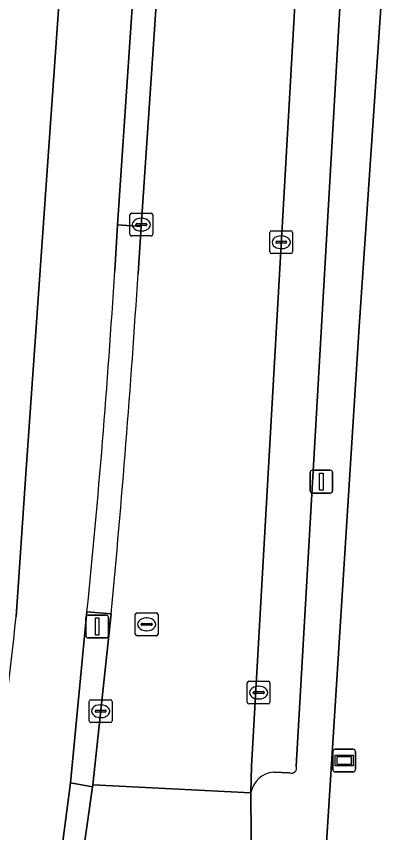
# Model space of a CAD drawing. Extents: x 161848 to 162726, y 385382 to 386521.
# Drawn here: x 161992.31 to 162009.2, y 385426.12 to 385462.04 of the extents above; entities that cross this region are included whole.
import ezdxf

# ---------------------------------------------------------------- set-up
doc = ezdxf.new("R2010")
doc.units = 0
for name, color, linetype in [('IMGEO_Fietspad_gesloten', 7, 'Continuous'), ('IMGEO_Groenvoorziening', 7, 'Continuous'), ('IMGEO_Kolk', 7, 'Continuous'), ('IMGEO_Lichtmast', 7, 'Continuous'), ('IMGEO_Parkeervlak_open', 7, 'Continuous'), ('IMGEO_Reclamebord', 7, 'Continuous'), ('IMGEO_Rijbaan_lokaal_gesloten', 7, 'Continuous'), ('IMGEO_Rijbaan_lokaal_open', 7, 'Continuous'), ('IMGEO_Rioolput', 7, 'Continuous'), ('IMGEO_Verkeerseiland_open', 7, 'Continuous'), ('IMGEO_Voetpad_open', 7, 'Continuous')]:
    doc.layers.add(name, color=color, linetype=linetype)

msp = doc.modelspace()

# ---------------------------------------------------------------- linework, layer by layer
at = {"layer": 'IMGEO_Fietspad_gesloten'}
for points in [[(161996.648, 385450.842), (161996.774, 385452.863), (161998.316, 385475.661), (161998.86, 385483.618), (162001.032, 385515.398), (162002.135, 385531.607), (162004.561, 385567.004), (162005.719, 385583.954), (162006.198, 385591.319), (162006.53, 385596.378), (162006.744, 385599.673), (162007.138, 385605.527), (162003.948, 385605.742), (162003.371, 385597.237), (162002.14, 385579.104), (162001.78, 385573.813), (161998.624, 385527.317), (161998.276, 385522.203), (161995.573, 385482.388), (161995.227, 385477.289), (161995.132, 385475.887), (161992.735, 385441.913), (161992.311, 385435.632)], [(161993.966, 385422.71), (161994.703, 385428.31), (161995.424, 385435.832)]]:
    msp.add_lwpolyline(points, dxfattribs=at)
for centre, radius, start, end in [((161630.22, 385473.168), 367.107, 354.16279, 356.5134), ((161438.162, 385498.11), 557.659, 351.91565, 353.56729)]:
    msp.add_arc(centre, radius, start, end, dxfattribs=at)
at = {"layer": 'IMGEO_Groenvoorziening'}
msp.add_lwpolyline([(162012.004, 385515.889), (162010.031, 385486.872), (162010.886, 385486.823), (162010.76, 385484.131), (162009.85, 385484.211), (162007.414, 385448.376), (162005.771, 385422.427), (162005.023, 385411.442), (162005.334, 385404.615), (162006.907, 385403.783)], dxfattribs=at)
at = {"layer": 'IMGEO_Kolk'}
for p, q in [((161997.319, 385452.445), (161997.319, 385453.297)), ((161997.394, 385453.371), (161998.246, 385453.371)), ((161997.807, 385453.151), (161997.832, 385453.151)), ((161998.32, 385453.297), (161998.32, 385452.445)), ((161997.578, 385452.865), (161997.578, 385452.877)), ((161998.016, 385452.828), (161997.618, 385452.828)), ((161997.621, 385452.914), (161998.019, 385452.914)), ((161998.062, 385452.877), (161998.062, 385452.865)), ((161997.83, 385452.591), (161997.805, 385452.591)), ((162003.485, 385451.672), (162003.485, 385452.524)), ((162003.56, 385452.598), (162004.412, 385452.598)), ((162004.486, 385452.524), (162004.486, 385451.672)), ((161998.246, 385452.371), (161997.394, 385452.371)), ((162003.744, 385452.092), (162003.744, 385452.104)), ((162003.787, 385452.141), (162004.185, 385452.141)), ((162003.973, 385452.378), (162003.998, 385452.378)), ((162004.228, 385452.104), (162004.228, 385452.092)), ((162004.182, 385452.055), (162003.784, 385452.055)), ((162003.996, 385451.818), (162003.971, 385451.818)), ((162004.412, 385451.598), (162003.56, 385451.598)), ((162002.488, 385431.856), (162002.488, 385432.708)), ((162002.563, 385432.782), (162003.415, 385432.782)), ((162003.489, 385432.708), (162003.489, 385431.856)), ((162002.79, 385432.325), (162003.188, 385432.325)), ((162002.976, 385432.562), (162003.001, 385432.562)), ((161995.602, 385431.963), (161996.454, 385431.963)), ((162002.747, 385432.276), (162002.747, 385432.288)), ((162003.185, 385432.239), (162002.787, 385432.239)), ((162002.999, 385432.002), (162002.974, 385432.002)), ((162003.231, 385432.288), (162003.231, 385432.276)), ((161995.527, 385431.037), (161995.527, 385431.889)), ((161996.015, 385431.743), (161996.04, 385431.743)), ((161996.528, 385431.889), (161996.528, 385431.037)), ((162003.415, 385431.782), (162002.563, 385431.782)), ((161995.786, 385431.457), (161995.786, 385431.469)), ((161996.224, 385431.42), (161995.826, 385431.42)), ((161995.829, 385431.506), (161996.227, 385431.506)), ((161996.27, 385431.469), (161996.27, 385431.457)), ((161996.454, 385430.963), (161995.602, 385430.963)), ((161996.038, 385431.183), (161996.013, 385431.183))]:
    msp.add_line(p, q, dxfattribs=at)
for points in [[(161997.319, 385452.445), (161997.319, 385453.297)], [(161997.394, 385453.371), (161998.246, 385453.371)], [(161998.32, 385453.297), (161998.32, 385452.445)], [(162003.485, 385451.672), (162003.485, 385452.524)], [(162003.56, 385452.598), (162004.412, 385452.598)], [(162004.486, 385452.524), (162004.486, 385451.672)], [(161998.246, 385452.371), (161997.394, 385452.371)], [(162004.412, 385451.598), (162003.56, 385451.598)], [(162002.488, 385431.856), (162002.488, 385432.708)], [(162002.563, 385432.782), (162003.415, 385432.782)], [(162003.489, 385432.708), (162003.489, 385431.856)], [(161995.602, 385431.963), (161996.454, 385431.963)], [(161995.527, 385431.037), (161995.527, 385431.889)], [(161996.528, 385431.889), (161996.528, 385431.037)], [(162003.415, 385431.782), (162002.563, 385431.782)], [(161996.454, 385430.963), (161995.602, 385430.963)]]:
    msp.add_lwpolyline(points, dxfattribs=at)
for centre, radius, start, end in [((161997.396, 385453.295), 0.0765, 91.552, 178.448), ((161997.396, 385453.295), 0.0765, 91.552, 178.448), ((161998.244, 385453.295), 0.0765, 1.552, 88.448), ((161998.244, 385453.295), 0.0765, 1.552, 88.448), ((161997.618, 385452.874), 0.0403, 85.8775, 175.7526), ((161997.615, 385452.864), 0.0366, 178.938, 274.7102), ((161998.019, 385452.871), 0.043, 264.8664, 352.4533), ((161998.023, 385452.876), 0.0386, 1.7309, 96.639), ((161997.396, 385452.447), 0.0765, 181.552, 268.448), ((161997.396, 385452.447), 0.0765, 181.552, 268.448), ((161998.244, 385452.447), 0.0765, 271.552, 358.448), ((161998.244, 385452.447), 0.0765, 271.552, 358.448), ((162003.562, 385452.522), 0.0765, 91.552, 178.448), ((162003.562, 385452.522), 0.0765, 91.552, 178.448), ((162004.41, 385452.522), 0.0765, 1.552, 88.448), ((162004.41, 385452.522), 0.0765, 1.552, 88.448), ((162003.784, 385452.101), 0.0403, 85.8775, 175.7526), ((162003.781, 385452.091), 0.0366, 178.938, 274.7102), ((162004.185, 385452.098), 0.043, 264.8664, 352.4533), ((162004.189, 385452.103), 0.0386, 1.7309, 96.639), ((162003.562, 385451.674), 0.0765, 181.552, 268.448), ((162003.562, 385451.674), 0.0765, 181.552, 268.448), ((162004.41, 385451.674), 0.0765, 271.552, 358.448), ((162004.41, 385451.674), 0.0765, 271.552, 358.448), ((162002.565, 385432.706), 0.0765, 91.552, 178.448), ((162002.565, 385432.706), 0.0765, 91.552, 178.448), ((162003.413, 385432.706), 0.0765, 1.552, 88.448), ((162003.413, 385432.706), 0.0765, 1.552, 88.448), ((162002.787, 385432.285), 0.0403, 85.8775, 175.7526), ((162003.192, 385432.287), 0.0386, 1.7309, 96.639), ((161995.604, 385431.887), 0.0765, 91.552, 178.448), ((161995.604, 385431.887), 0.0765, 91.552, 178.448), ((161996.452, 385431.887), 0.0765, 1.552, 88.448), ((161996.452, 385431.887), 0.0765, 1.552, 88.448), ((162002.784, 385432.275), 0.0366, 178.938, 274.7102), ((162003.188, 385432.282), 0.043, 264.8664, 352.4533), ((162002.565, 385431.858), 0.0765, 181.552, 268.448), ((162002.565, 385431.858), 0.0765, 181.552, 268.448), ((162003.413, 385431.858), 0.0765, 271.552, 358.448), ((162003.413, 385431.858), 0.0765, 271.552, 358.448), ((161995.826, 385431.466), 0.0403, 85.8775, 175.7526), ((161995.823, 385431.456), 0.0366, 178.938, 274.7102), ((161996.227, 385431.463), 0.043, 264.8664, 352.4533), ((161996.231, 385431.468), 0.0386, 1.7309, 96.639), ((161995.604, 385431.039), 0.0765, 181.552, 268.448), ((161995.604, 385431.039), 0.0765, 181.552, 268.448), ((161996.452, 385431.039), 0.0765, 271.552, 358.448), ((161996.452, 385431.039), 0.0765, 271.552, 358.448)]:
    msp.add_arc(centre, radius, start, end, dxfattribs=at)
for centre, major_axis, ratio, start_param, end_param in [((161997.806, 385452.871), (-0.387, 0.002), 0.722429, 4.712389, 7.853982), ((161997.831, 385452.871), (-0.39, 0.002), 0.717154, 1.570796, 4.712389), ((162003.972, 385452.098), (-0.387, 0.002), 0.722429, 4.712389, 7.853982), ((162003.997, 385452.098), (-0.39, 0.002), 0.717154, 1.570796, 4.712389), ((162002.975, 385432.282), (-0.387, 0.002), 0.722429, 4.712389, 7.853982), ((162003, 385432.282), (-0.39, 0.002), 0.717154, 1.570796, 4.712389), ((161996.014, 385431.463), (-0.387, 0.002), 0.722429, 4.712389, 7.853982), ((161996.039, 385431.463), (-0.39, 0.002), 0.717154, 1.570796, 4.712389)]:
    msp.add_ellipse(centre, major_axis=major_axis, ratio=ratio, start_param=start_param, end_param=end_param, dxfattribs=at)
at = {"layer": 'IMGEO_Lichtmast'}
for p, q in [((162005.357, 385442.063), (162006.147, 385442.063)), ((162006.147, 385442.063), (162005.357, 385442.063)), ((162005.257, 385441.163), (162005.257, 385441.963)), ((162005.257, 385441.963), (162005.257, 385441.163)), ((162006.247, 385441.963), (162006.247, 385441.163)), ((162006.247, 385441.163), (162006.247, 385441.963)), ((162006.147, 385441.063), (162005.357, 385441.063)), ((162005.357, 385441.063), (162006.147, 385441.063)), ((161995.38, 385434.79), (161995.38, 385435.59)), ((161995.38, 385435.59), (161995.38, 385434.79)), ((161995.48, 385435.69), (161996.27, 385435.69)), ((161996.27, 385435.69), (161995.48, 385435.69)), ((161996.37, 385435.59), (161996.37, 385434.79)), ((161996.37, 385434.79), (161996.37, 385435.59)), ((161996.27, 385434.69), (161995.48, 385434.69)), ((161995.48, 385434.69), (161996.27, 385434.69))]:
    msp.add_line(p, q, dxfattribs=at)
for points in [[(162005.677, 385441.938), (162005.827, 385441.938), (162005.827, 385441.188), (162005.677, 385441.188), (162005.677, 385441.938)], [(161995.8, 385435.565), (161995.95, 385435.565), (161995.95, 385434.815), (161995.8, 385434.815), (161995.8, 385435.565)]]:
    msp.add_lwpolyline(points, dxfattribs=at)
for centre, start, end in [((162005.357, 385441.963), 90, 180), ((162005.357, 385441.963), 90, 180), ((162006.147, 385441.963), 0, 90), ((162006.147, 385441.963), 360, 90), ((162005.357, 385441.163), 180, 270), ((162005.357, 385441.163), 180, 270), ((162006.147, 385441.163), 270, 0), ((162006.147, 385441.163), 270, 0), ((161995.48, 385435.59), 90, 180), ((161995.48, 385435.59), 90, 180), ((161996.27, 385435.59), 0, 90), ((161996.27, 385435.59), 360, 90), ((161995.48, 385434.79), 180, 270), ((161995.48, 385434.79), 180, 270), ((161996.27, 385434.79), 270, 0), ((161996.27, 385434.79), 270, 0)]:
    msp.add_arc(centre, 0.1, start, end, dxfattribs=at)
at = {"layer": 'IMGEO_Parkeervlak_open'}
for points in [[(162008.103, 385514.282), (162004.595, 385462.803), (162002.673, 385429.038), (162002.652, 385427.887)], [(162004.648, 385429.041), (162006.576, 385462.653), (162009.971, 385513.026)], [(162003.64, 385428.775), (162004.359, 385428.752)]]:
    msp.add_lwpolyline(points, dxfattribs=at)
for centre, radius, start, end in [((162003.732, 385427.678), 1.1, 94.8213, 169.0762), ((162004.44, 385428.96), 0.223, 248.6323, 21.3677)]:
    msp.add_arc(centre, radius, start, end, dxfattribs=at)
at = {"layer": 'IMGEO_Reclamebord'}
for p, q in [((162006.263, 385428.892), (162006.263, 385429.692)), ((162006.263, 385429.692), (162006.263, 385428.892)), ((162006.363, 385429.792), (162007.153, 385429.792)), ((162007.153, 385429.792), (162006.363, 385429.792)), ((162007.253, 385429.692), (162007.253, 385428.892)), ((162007.253, 385428.892), (162007.253, 385429.692)), ((162007.153, 385428.792), (162006.363, 385428.792)), ((162006.363, 385428.792), (162007.153, 385428.792))]:
    msp.add_line(p, q, dxfattribs=at)
for points in [[(162006.364, 385429.524), (162007.152, 385429.524), (162007.152, 385429.06), (162006.364, 385429.06), (162006.364, 385429.524)], [(162006.429, 385429.459), (162006.429, 385429.125), (162007.087, 385429.125), (162007.087, 385429.459), (162006.429, 385429.459)]]:
    msp.add_lwpolyline(points, dxfattribs=at)
for centre, start, end in [((162006.363, 385429.692), 90, 180), ((162006.363, 385429.692), 90, 180), ((162007.153, 385429.692), 0, 90), ((162007.153, 385429.692), 360, 90), ((162006.363, 385428.892), 180, 270), ((162006.363, 385428.892), 180, 270), ((162007.153, 385428.892), 270, 0), ((162007.153, 385428.892), 270, 0)]:
    msp.add_arc(centre, 0.1, start, end, dxfattribs=at)
at = {"layer": 'IMGEO_Rijbaan_lokaal_gesloten'}
for points in [[(162002.652, 385427.868), (161995.679, 385428.219), (161995.669, 385428.128), (161994.972, 385423.26), (161993.976, 385417.105), (161993.068, 385410.829), (161992.595, 385408.884), (161992.116, 385405.872), (161991.984, 385404.696), (161991.611, 385401.38), (161995.921, 385401.728), (161996.15, 385404.23), (161996.674, 385409.45), (161997.048, 385411.194)], [(162002.828, 385404.604), (162002.652, 385427.868)]]:
    msp.add_lwpolyline(points, dxfattribs=at)
at = {"layer": 'IMGEO_Rijbaan_lokaal_open'}
for points in [[(162014.09, 385602.491), (162015.218, 385619.015), (162016.148, 385632.865), (162010.05, 385633.182), (162008.94, 385616.682), (162007.797, 385599.605), (162007.58, 385596.315), (162007.244, 385591.241), (162006.746, 385583.864), (162005.598, 385566.94), (162003.18, 385531.527), (162002.072, 385515.337), (161999.911, 385483.524), (161999.357, 385475.567), (161997.814, 385452.783), (161997.678, 385450.723)], [(161996.49, 385435.75), (161995.679, 385428.219), (162002.652, 385427.868), (162002.652, 385427.887), (162002.673, 385429.038), (162004.595, 385462.803), (162008.103, 385514.282), (162008.111, 385514.457)]]:
    msp.add_lwpolyline(points, dxfattribs=at)
msp.add_arc((161537.505, 385479.701), 461.084, 354.53023, 356.39676, dxfattribs=at)
at = {"layer": 'IMGEO_Rioolput'}
for p, q in [((161997.555, 385434.858), (161997.555, 385435.71)), ((161997.63, 385435.784), (161998.482, 385435.784)), ((161998.043, 385435.564), (161998.068, 385435.564)), ((161998.556, 385435.71), (161998.556, 385434.858)), ((161997.814, 385435.278), (161997.814, 385435.29)), ((161998.252, 385435.241), (161997.854, 385435.241)), ((161997.857, 385435.327), (161998.255, 385435.327)), ((161998.298, 385435.29), (161998.298, 385435.278)), ((161998.066, 385435.004), (161998.041, 385435.004)), ((161998.482, 385434.784), (161997.63, 385434.784))]:
    msp.add_line(p, q, dxfattribs=at)
for points in [[(161997.555, 385434.858), (161997.555, 385435.71)], [(161997.63, 385435.784), (161998.482, 385435.784)], [(161998.556, 385435.71), (161998.556, 385434.858)], [(161998.482, 385434.784), (161997.63, 385434.784)]]:
    msp.add_lwpolyline(points, dxfattribs=at)
for centre, radius, start, end in [((161997.632, 385435.708), 0.0765, 91.552, 178.448), ((161997.632, 385435.708), 0.0765, 91.552, 178.448), ((161998.48, 385435.708), 0.0765, 1.552, 88.448), ((161998.48, 385435.708), 0.0765, 1.552, 88.448), ((161997.854, 385435.287), 0.0403, 85.8775, 175.7526), ((161997.851, 385435.277), 0.0366, 178.938, 274.7102), ((161998.255, 385435.284), 0.043, 264.8664, 352.4533), ((161998.259, 385435.289), 0.0386, 1.7309, 96.639), ((161997.632, 385434.86), 0.0765, 181.552, 268.448), ((161997.632, 385434.86), 0.0765, 181.552, 268.448), ((161998.48, 385434.86), 0.0765, 271.552, 358.448), ((161998.48, 385434.86), 0.0765, 271.552, 358.448)]:
    msp.add_arc(centre, radius, start, end, dxfattribs=at)
for centre, major_axis, ratio, start_param, end_param in [((161998.042, 385435.284), (-0.387, 0.002), 0.722429, 4.712389, 7.853982), ((161998.067, 385435.284), (-0.39, 0.002), 0.717154, 1.570796, 4.712389)]:
    msp.add_ellipse(centre, major_axis=major_axis, ratio=ratio, start_param=start_param, end_param=end_param, dxfattribs=at)
at = {"layer": 'IMGEO_Verkeerseiland_open'}
for points in [[(161998.316, 385475.661), (161996.774, 385452.863), (161997.814, 385452.783), (161999.357, 385475.567)], [(161996.49, 385435.75), (161995.424, 385435.832), (161994.703, 385428.31), (161995.669, 385428.128), (161995.679, 385428.219)]]:
    msp.add_lwpolyline(points, close=True, dxfattribs=at)
for points in [[(161993.068, 385410.829), (161993.976, 385417.105), (161994.972, 385423.26), (161995.669, 385428.128)], [(161995.669, 385428.128), (161994.703, 385428.31), (161993.966, 385422.71)]]:
    msp.add_lwpolyline(points, dxfattribs=at)
at = {"layer": 'IMGEO_Voetpad_open'}
for points in [[(162006.907, 385403.783), (162005.334, 385404.615), (162005.023, 385411.442), (162005.771, 385422.427), (162007.414, 385448.376), (162009.85, 385484.211), (162010.031, 385486.872), (162012.004, 385515.889)], [(162009.971, 385513.026), (162006.576, 385462.653), (162004.648, 385429.041)], [(161992.735, 385441.913), (161995.132, 385475.887), (161995.227, 385477.289), (161993.484, 385478.14), (161992.755, 385467.369), (161989.304, 385467.593), (161989.02, 385462.302), (161988.372, 385450.247), (161989.568, 385450.25), (161989.119, 385442.212), (161989.482, 385438.553), (161988.961, 385430.94), (161988.62, 385430.964), (161988.399, 385427.742), (161988.756, 385427.717), (161988.226, 385419.978), (161987.589, 385417.61), (161987.351, 385416.607), (161986.164, 385412.784)], [(161997.678, 385450.723), (161997.814, 385452.783), (161996.774, 385452.863), (161996.648, 385450.842)], [(161992.311, 385435.632), (161992.735, 385441.913)], [(161995.424, 385435.832), (161996.49, 385435.75)], [(162004.359, 385428.752), (162003.64, 385428.775)], [(162002.652, 385427.887), (162002.652, 385427.868), (162002.828, 385404.604)]]:
    msp.add_lwpolyline(points, dxfattribs=at)
for centre, radius, start, end in [((161630.22, 385473.168), 367.107, 354.16279, 356.5134), ((161537.505, 385479.701), 461.084, 354.53023, 356.39676), ((161438.162, 385498.11), 557.659, 351.91565, 353.56729), ((162003.732, 385427.678), 1.1, 94.8213, 169.0762), ((162004.44, 385428.96), 0.223, 248.6323, 21.3677)]:
    msp.add_arc(centre, radius, start, end, dxfattribs=at)

doc.saveas('drawing.dxf')
